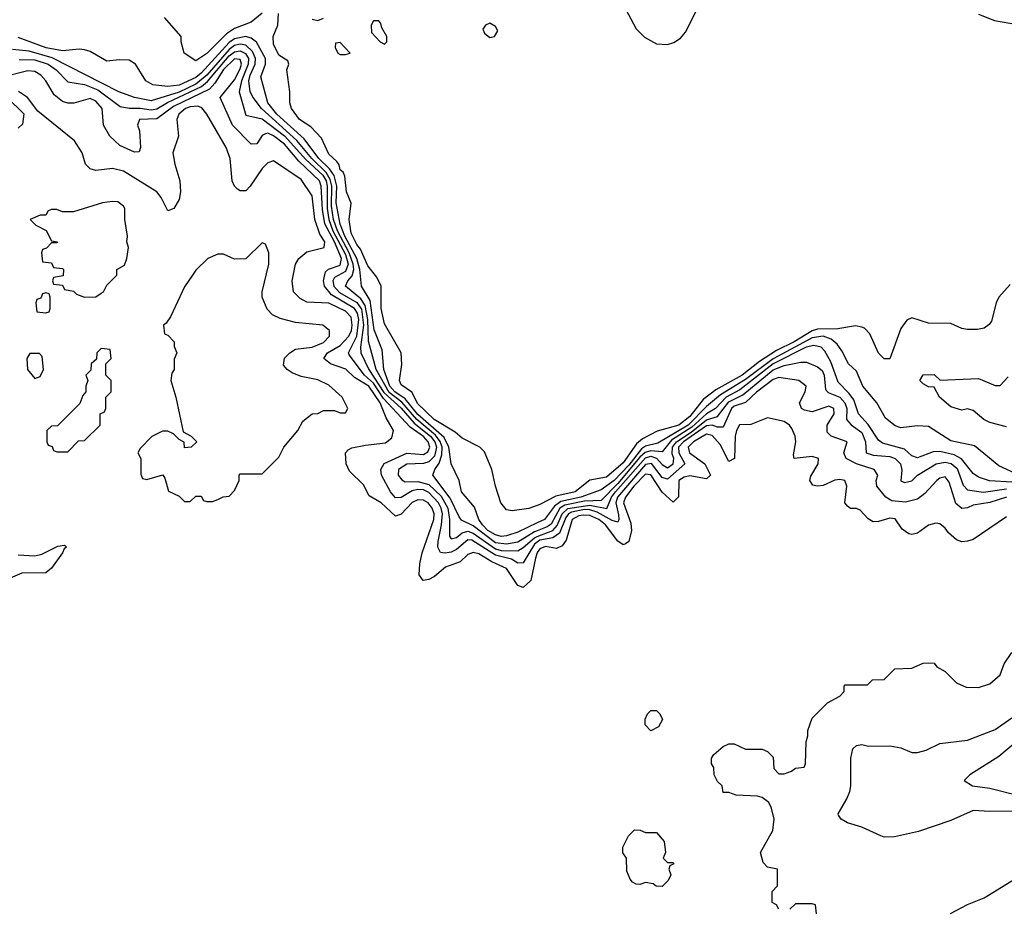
# Model space of a CAD drawing. Header units: inches. Extents: x 2380053 to 2584298, y 380219 to 546618.
# Tile 259 of 656: x 2458136 to 2461683, y 505549 to 508750. Entities that reach past the tile are written whole.
import ezdxf

# ---------------------------------------------------------------- set-up
doc = ezdxf.new("R2010")
doc.units = ezdxf.units.IN
doc.header["$MEASUREMENT"] = 0
doc.layers.add('C4550', color=7, linetype='Continuous')
doc.layers.add('C4560', color=7, linetype='Continuous')

msp = doc.modelspace()

# ---------------------------------------------------------------- linework, layer by layer
at = {"layer": 'C4550', "color": 2}
for points, elevation in [([(2459010, 508773.2), (2458970, 508741.6), (2458910, 508718.3), (2458880.5, 508699.5), (2458810, 508628), (2458770, 508602), (2458729, 508630), (2458718, 508670), (2458718, 508690), (2458658, 508758)], 34), ([(2460000, 507000.1), (2459970, 506989.6), (2459910, 506981.2), (2459890, 506984), (2459869.3, 507010), (2459849.4, 507070), (2459837.2, 507130), (2459810, 507194), (2459794, 507210), (2459730, 507242.7), (2459704.7, 507264.7), (2459628.5, 507310), (2459570, 507366.9), (2459548, 507408), (2459510, 507435.3), (2459504.5, 507450), (2459512.3, 507507.7), (2459509.6, 507549.6), (2459450, 507654), (2459438, 507710), (2459438.4, 507790), (2459422.6, 507822.6), (2459390, 507862.9), (2459363.6, 507923.6), (2459350, 507940.5), (2459330, 507981.2), (2459323, 508030), (2459329.4, 508089.4), (2459312.7, 508130), (2459306.9, 508186.9), (2459300.7, 508200.7), (2459290, 508209.5), (2459287, 508227), (2459278.7, 508238.7), (2459250, 508265.2), (2459223.7, 508323.7), (2459184.5, 508364.5), (2459143.7, 508390), (2459115.3, 508430), (2459108.7, 508450), (2459109, 508490), (2459098, 508570), (2459106, 508590), (2459102, 508602), (2459070, 508622), (2459050, 508662), (2459049.6, 508690), (2459066, 508730), (2459068, 508772)], 34), ([(2459190, 508751.3), (2459210, 508746.8), (2459230, 508756)], 34), ([(2460000, 506937.5), (2459930, 506904.5), (2459890, 506891), (2459870, 506889), (2459850, 506894), (2459822.4, 506910), (2459802.8, 506930), (2459789.8, 506950), (2459773.7, 506993.7), (2459727, 507050), (2459719.3, 507090), (2459689.8, 507149.8), (2459681.7, 507210), (2459665, 507245), (2459570, 507328.2), (2459524.8, 507384.8), (2459487.3, 507410), (2459469.4, 507430), (2459448.2, 507490), (2459441.1, 507561.1), (2459413.4, 507633.4), (2459398.2, 507738.2), (2459366.9, 507790), (2459361.7, 507850), (2459349.9, 507890), (2459307.4, 507970), (2459290, 508014), (2459276.3, 508090), (2459278, 508150), (2459268.5, 508188.5), (2459252.4, 508212.4), (2459213.8, 508250), (2459160.8, 508320.8), (2459062.2, 508410), (2459029.8, 508450), (2459004.2, 508544.2), (2459021.4, 508590), (2459021.2, 508610), (2458989.2, 508669.2), (2458970, 508683.9), (2458950, 508689), (2458910, 508681.6), (2458890, 508667.9), (2458790, 508557.7), (2458770, 508541.6), (2458710, 508514.4), (2458669.8, 508509.8), (2458615.1, 508515.1), (2458590, 508529.3), (2458553.2, 508590), (2458530, 508603.7), (2458494.4, 508605.6), (2458450, 508601.2), (2458390, 508635.1), (2458370, 508640.9), (2458350, 508643.7), (2458290, 508638.3), (2458231.2, 508648.8), (2458130, 508686)], 38), ([(2460000, 506909.5), (2459990, 506905.6), (2459930, 506868.4), (2459890, 506860.5), (2459850, 506866), (2459770, 506926.5), (2459727.3, 506947.3), (2459718.9, 506958.9), (2459686.7, 507026.7), (2459624.2, 507110), (2459631.3, 507130), (2459647.5, 507152.5), (2459657, 507183), (2459657.6, 507210), (2459650.3, 507230.3), (2459633.6, 507253.6), (2459566.1, 507310), (2459512.3, 507372.3), (2459466.8, 507406.8), (2459419.6, 507490), (2459392, 507592), (2459390.4, 507670), (2459380.6, 507720.6), (2459365.1, 507745.1), (2459309.8, 507790), (2459318.3, 507810), (2459333.1, 507826.9), (2459339.1, 507850), (2459337.7, 507870), (2459323.3, 507910), (2459280.5, 507990), (2459266.5, 508030), (2459258.8, 508078.8), (2459259.9, 508150), (2459254.9, 508174.9), (2459239.9, 508199.9), (2459188, 508250), (2459134.7, 508314.7), (2459007.3, 508430), (2458976.4, 508470), (2458966.6, 508490), (2458961.7, 508530), (2458965.6, 508550), (2458983.7, 508590), (2458985.9, 508610), (2458975, 508635), (2458950, 508657.7), (2458930, 508661.6), (2458910, 508656.7), (2458890, 508643), (2458809.5, 508550), (2458770, 508517.5), (2458710, 508489.4), (2458610, 508457.4), (2458549, 508470), (2458493.2, 508490), (2458252.6, 508612.6), (2458170, 508636.1), (2458110, 508643.1)], 42), ([(2458133.8, 508606.2), (2458190, 508605.4), (2458238.9, 508590), (2458266.9, 508570), (2458310, 508526), (2458370, 508516.5), (2458417.4, 508497.4), (2458497.6, 508437.6), (2458530, 508430.8), (2458570, 508431.4), (2458610, 508425.4), (2458630, 508429.1), (2458667.9, 508452.1), (2458790.5, 508509.5), (2458812.3, 508527.7), (2458890, 508619.9), (2458910, 508634.3), (2458930, 508638.1), (2458948.8, 508628.8), (2458960.2, 508610), (2458958.8, 508590), (2458935.3, 508530), (2458927, 508490), (2458950, 508406), (2459010, 508392.4), (2459090, 508331.2), (2459166.2, 508246.2), (2459228.5, 508190), (2459239.5, 508170), (2459243.2, 508150), (2459243.1, 508070), (2459249.5, 508030), (2459264, 507990), (2459310, 507903.8), (2459319.2, 507870), (2459310, 507843.2), (2459270, 507821.1), (2459264.2, 507810), (2459267.5, 507790), (2459287.9, 507767.9), (2459350.9, 507730.9), (2459367, 507707), (2459375, 507650), (2459363.7, 507570), (2459365.3, 507550), (2459393.9, 507490), (2459447.7, 507407.7), (2459510, 507350.5), (2459556.8, 507296.8), (2459615.3, 507250), (2459630.9, 507230), (2459637.4, 507210), (2459630, 507178.3), (2459610, 507157.7), (2459590, 507151.8), (2459530, 507148.9), (2459500.5, 507130), (2459499.7, 507110), (2459512.3, 507092.3), (2459525, 507085), (2459570, 507086.9), (2459610, 507076), (2459654, 507034), (2459678.7, 506990), (2459684.5, 506950), (2459683.9, 506890), (2459690, 506879.6), (2459710, 506884.8), (2459730, 506902.2), (2459750, 506907.2), (2459770, 506901.1), (2459850, 506843.9), (2459870, 506838), (2459930, 506837.3), (2459950, 506848.7), (2459990, 506884.3), (2460000, 506888.1)], 46), ([(2460000, 506867.9), (2459990, 506861), (2459950, 506793.3), (2459930, 506792.6), (2459907.1, 506807.1), (2459850, 506821.1), (2459764.3, 506875.7), (2459750, 506877.1), (2459710, 506842.2), (2459690, 506832.7), (2459668.6, 506828.6), (2459651.2, 506831.2), (2459642.3, 506850), (2459642.8, 506870), (2459655.4, 506930), (2459658.4, 506970), (2459654.7, 506990), (2459644.5, 507010), (2459610, 507047.3), (2459590, 507056.5), (2459570, 507058.1), (2459550, 507052.9), (2459510, 507028.5), (2459490, 507028.3), (2459471.3, 507050), (2459439.7, 507110), (2459436.9, 507130), (2459448.7, 507151.3), (2459530, 507189.2), (2459590, 507184.3), (2459606.3, 507193.7), (2459613.7, 507210), (2459607.9, 507230), (2459590, 507248.8), (2459542.1, 507282.1), (2459445.9, 507385.9), (2459410, 507441.3), (2459378.5, 507470), (2459322.6, 507542.6), (2459320.4, 507550), (2459350, 507610.4), (2459357.6, 507670), (2459353, 507693), (2459342.6, 507710), (2459259.5, 507759.5), (2459234.4, 507790), (2459230.7, 507810), (2459238, 507842), (2459248, 507852), (2459290, 507865.6), (2459295, 507890), (2459270, 507949.8), (2459235, 508015), (2459226.2, 508066.2), (2459222.2, 508150), (2459216.5, 508170), (2459140.9, 508240.9), (2459090, 508301.2), (2459050, 508332.2), (2459030, 508341), (2459021, 508339), (2459010, 508332.3), (2458990, 508302.9), (2458970, 508302), (2458902.4, 508370), (2458858.4, 508470), (2458910, 508533.1), (2458930, 508573), (2458934.4, 508590), (2458930, 508607), (2458910, 508608.7), (2458870, 508570.6), (2458838.9, 508521.1), (2458819.7, 508500.3), (2458690, 508437.9), (2458630, 508393.1), (2458567.3, 508390), (2458560.4, 508370), (2458567.4, 508350), (2458570.7, 508289.3), (2458566, 508274), (2458550, 508272.3), (2458496.6, 508296.6), (2458460.9, 508330), (2458438, 508370), (2458433.3, 508430), (2458410, 508456.9), (2458390, 508466), (2458330.6, 508449.4), (2458310, 508449.5), (2458290, 508455.6), (2458259.8, 508479.8), (2458230, 508529.2), (2458212.3, 508550), (2458190, 508562.9), (2458165.4, 508565.4), (2458070, 508542)], 50), ([(2460000, 506830.4), (2459999.7, 506830), (2459993.6, 506810), (2459977, 506730), (2459950, 506705.1), (2459930, 506712), (2459890, 506773.5), (2459837.2, 506797.2), (2459790, 506825.7), (2459770, 506831.1), (2459750, 506823.6), (2459722.3, 506797.7), (2459670, 506778), (2459630, 506744.2), (2459610, 506733.3), (2459589.6, 506729.6), (2459574.5, 506750), (2459576.9, 506790), (2459586, 506830), (2459627.3, 506950), (2459628.5, 506970), (2459622, 506990), (2459607.3, 507010), (2459590, 507019.2), (2459570, 507021), (2459550, 507010.9), (2459510, 506969.5), (2459490, 506962), (2459438.4, 507010), (2459394.5, 507034.5), (2459374.2, 507074.1), (2459323.9, 507123.9), (2459312.3, 507150), (2459309.2, 507190), (2459319.3, 507200.7), (2459332.3, 507207.7), (2459382, 507218), (2459454, 507226), (2459475.9, 507244.1), (2459482.7, 507270), (2459455.9, 507315.9), (2459434.1, 507370), (2459393.3, 507430), (2459341.6, 507461.6), (2459311.2, 507491.2), (2459256, 507510), (2459231.8, 507530), (2459244.2, 507550), (2459290, 507576.1), (2459321.4, 507610), (2459331.2, 507630), (2459334, 507650), (2459330, 507678.4), (2459310, 507699.8), (2459250, 507728.4), (2459170, 507732.3), (2459145.8, 507745.8), (2459122.7, 507770), (2459117, 507810), (2459129.6, 507870), (2459140.9, 507890), (2459170, 507913.4), (2459233.2, 507930), (2459234.7, 507950), (2459217.6, 507977.6), (2459199.1, 508030), (2459190, 508116), (2459150, 508174.5), (2459050, 508242), (2459030, 508234), (2459010, 508214), (2458966, 508150), (2458950, 508134), (2458930, 508133.2), (2458920.1, 508140.1), (2458909.2, 508150), (2458900.9, 508170), (2458894.5, 508250), (2458879.6, 508290), (2458810, 508409.3), (2458792.3, 508432.3), (2458778, 508438), (2458750, 508436.4), (2458733.4, 508430), (2458708.7, 508410), (2458702.4, 508390), (2458708, 508330), (2458688.2, 508270), (2458694.9, 508230), (2458712.7, 508170), (2458714.9, 508130), (2458710, 508102), (2458690.8, 508070), (2458670, 508062), (2458646, 508110), (2458629.6, 508129.6), (2458510, 508204.5), (2458470, 508214.5), (2458410, 508206.6), (2458390, 508213.2), (2458373.2, 508230), (2458360.9, 508270), (2458333.1, 508313.1), (2458200.9, 508420.9), (2458164, 508470), (2458131.4, 508491.4)], 54), ([(2458091.3, 508470), (2458151, 508411), (2458146.4, 508373.6), (2458130, 508359)], 54), ([(2458130, 506822.4), (2458190, 506818.9), (2458215.5, 506824.5), (2458273.4, 506853.4), (2458297.3, 506857.3), (2458304.7, 506850), (2458295.9, 506844.1), (2458290.5, 506830), (2458250, 506774.5), (2458230, 506757.6), (2458143.8, 506756.2), (2458101.4, 506738.6)], 54)]:
    msp.add_lwpolyline(points, dxfattribs=dict(at, elevation=elevation))
for points, elevation in [([(2459430, 508746), (2459410, 508746), (2459402, 508730), (2459403.6, 508703.6), (2459434, 508670), (2459450, 508662), (2459458, 508670), (2459458, 508690), (2459440.4, 508720.4), (2459436.4, 508736.4)], 34), ([(2459830, 508738), (2459814, 508730), (2459804.7, 508715.3), (2459810, 508702), (2459830, 508686), (2459846, 508690), (2459858, 508710), (2459850, 508726)], 34), ([(2459290, 508668), (2459274, 508666), (2459272, 508650), (2459282, 508630), (2459290, 508624.7), (2459310, 508624.7), (2459326, 508630)], 34), ([(2458470, 508095.3), (2458434, 508090), (2458330, 508058), (2458290, 508058), (2458270, 508066), (2458250, 508066), (2458238, 508062), (2458230, 508046), (2458210, 508046), (2458174, 508030), (2458194, 508010), (2458231.1, 507991.1), (2458250, 507954), (2458272, 507950), (2458270, 507946), (2458250, 507946), (2458232.7, 507927.3), (2458218, 507922), (2458214, 507910), (2458218, 507878), (2458250, 507874), (2458258, 507858), (2458290, 507854), (2458294, 507850), (2458292.7, 507827.3), (2458258, 507822), (2458254, 507810), (2458258, 507798), (2458290, 507794), (2458298, 507778), (2458330, 507772), (2458341, 507761), (2458370, 507751), (2458410, 507751.3), (2458430, 507764.7), (2458438, 507770), (2458450, 507794), (2458486, 507830), (2458486, 507850), (2458513.6, 507866.4), (2458522, 507890), (2458528, 507930), (2458522, 507950), (2458524, 507970), (2458515.3, 508030), (2458515.3, 508070), (2458510, 508078), (2458490, 508094)], 58), ([(2459010, 507946), (2458950, 507888.7), (2458910, 507888), (2458870, 507906), (2458850, 507906), (2458814, 507890), (2458770, 507848), (2458758, 507830), (2458730, 507788), (2458679.8, 507680.2), (2458663.6, 507656.4), (2458654, 507650), (2458658, 507618), (2458670, 507614), (2458692, 507590), (2458692.7, 507572.7), (2458702, 507550), (2458692.7, 507527.3), (2458692, 507490), (2458683.6, 507476.4), (2458681, 507450), (2458698.8, 507390), (2458725.4, 507265.4), (2458754, 507250), (2458774, 507230), (2458754, 507210), (2458730, 507208), (2458728, 507228), (2458710, 507238), (2458690, 507258), (2458670, 507268), (2458650, 507268), (2458611.6, 507248.4), (2458570, 507206), (2458562, 507190), (2458572, 507170), (2458572.7, 507112.7), (2458578, 507098), (2458594, 507094), (2458651.1, 507111.1), (2458658.8, 507098.8), (2458671.6, 507051.6), (2458710, 507034), (2458730, 507014), (2458750, 507014), (2458770, 507034), (2458790, 507034), (2458798, 507018), (2458810, 507014), (2458830, 507014), (2458850, 507022), (2458868.4, 507031.6), (2458890, 507034), (2458910, 507054), (2458926, 507090), (2458926, 507110), (2458930, 507114), (2459010, 507114), (2459070, 507174), (2459088, 507210), (2459138, 507270), (2459156.4, 507303.6), (2459189.1, 507330.9), (2459210, 507332), (2459230, 507342), (2459270, 507342), (2459290, 507334), (2459310, 507334), (2459318, 507350), (2459298, 507390), (2459250, 507434), (2459210, 507452.7), (2459150, 507465.2), (2459117.5, 507477.5), (2459099, 507490), (2459086, 507506), (2459089.3, 507530.7), (2459109.4, 507550.6), (2459130, 507562.8), (2459190, 507570.4), (2459230, 507587.7), (2459251.8, 507610), (2459252.3, 507630), (2459228, 507650), (2459130, 507659.5), (2459073.8, 507673.8), (2459047.2, 507687.2), (2459027.2, 507707.2), (2459009.2, 507750), (2459009, 507770), (2459033.2, 507870), (2459034, 507910), (2459022, 507942)], 58), ([(2458230, 507766), (2458218, 507762), (2458212.7, 507747.3), (2458198, 507742), (2458194, 507730), (2458198, 507698), (2458230, 507694), (2458242, 507698), (2458246, 507710), (2458246, 507750), (2458242, 507762)], 58), ([(2458430, 507566), (2458414, 507550), (2458412.7, 507527.3), (2458394, 507510), (2458392.7, 507487.3), (2458374, 507470), (2458382, 507450), (2458374, 507430), (2458374, 507410), (2458363.6, 507396.4), (2458352.7, 507367.3), (2458272.7, 507287.3), (2458250, 507286), (2458234, 507270), (2458234, 507230), (2458238, 507218), (2458252.7, 507212.7), (2458258, 507198), (2458270, 507194), (2458310, 507194), (2458347.3, 507232.7), (2458370, 507234), (2458426, 507290), (2458426, 507330), (2458442, 507338), (2458446, 507350), (2458446, 507390), (2458466, 507410), (2458466, 507450), (2458446, 507470), (2458446, 507510), (2458466, 507530), (2458462, 507562)], 58), ([(2458207.3, 507547.3), (2458172.7, 507547.3), (2458162, 507530), (2458164.7, 507490), (2458190, 507458), (2458210, 507464.7), (2458221.2, 507490), (2458216.4, 507536.4)], 58)]:
    msp.add_lwpolyline(points, close=True, dxfattribs=dict(at, elevation=elevation))
at = {"layer": 'C4560', "color": 2}
for points, elevation in [([(2460310, 508804.9), (2460356.7, 508716.7), (2460386.5, 508686.5), (2460430, 508662.7), (2460470, 508660.9), (2460492.3, 508667.7), (2460516.6, 508683.4), (2460534.5, 508705.5), (2460577, 508790)], 34), ([(2461590, 508770.3), (2461647, 508747), (2461730, 508732.9)], 34), ([(2461703.9, 507796.1), (2461663.1, 507750), (2461653.1, 507730), (2461636.4, 507663.6), (2461628.3, 507651.7), (2461610, 507639.3), (2461586, 507634), (2461550, 507633.6), (2461530, 507637.6), (2461490, 507656.3), (2461410, 507656.9), (2461350, 507676.3), (2461331.7, 507668.3), (2461310, 507637.2), (2461270, 507528.7), (2461250, 507529), (2461230, 507548.7), (2461198, 507618), (2461178.9, 507638.9), (2461170, 507642.7), (2461146.8, 507646.8), (2461083.4, 507636.6), (2461010, 507635.2), (2460990, 507629.2), (2460925.2, 507590), (2460861.6, 507558.4), (2460801.2, 507518.8), (2460738.6, 507470), (2460643, 507417), (2460597.7, 507382.3), (2460550, 507320.7), (2460510.2, 507290), (2460432.1, 507267.9), (2460380, 507240), (2460357.3, 507222.7), (2460310, 507153.5), (2460250, 507102), (2460190, 507091.3), (2460136.4, 507050), (2460066.7, 507033.3), (2460010, 507003.6), (2460000, 507000.1)], 34), ([(2461736, 507110), (2461662.8, 507142.8), (2461575.4, 507215.4), (2461490, 507233.6), (2461410, 507284.5), (2461370, 507286.6), (2461310, 507279.5), (2461290, 507286.6), (2461254.9, 507314.9), (2461223.7, 507370), (2461172.7, 507430), (2461150, 507484), (2461121.2, 507510), (2461097.7, 507557.7), (2461081, 507581), (2461059.4, 507599.4), (2461030, 507610.5), (2460990, 507603.8), (2460850, 507529), (2460750, 507454.2), (2460660.9, 507399.1), (2460610, 507356.2), (2460543.9, 507290), (2460435.1, 507224.9), (2460390, 507213.9), (2460375.6, 507204.4), (2460330, 507145.2), (2460277.6, 507090), (2460230, 507056.2), (2460157.6, 507030), (2460085.6, 507014.4), (2460062.1, 506997.9), (2460026.4, 506950), (2460000, 506937.5)], 38), ([(2461710, 507084.7), (2461628.8, 507088.8), (2461590, 507102.4), (2461570, 507115.6), (2461527.9, 507167.9), (2461502.4, 507182.4), (2461450, 507194.5), (2461426.3, 507193.7), (2461370, 507172.3), (2461350, 507179.5), (2461322.7, 507202.7), (2461244.4, 507224.4), (2461230, 507235.6), (2461192.3, 507292.3), (2461156.9, 507330), (2461140.4, 507380.4), (2461124.1, 507404.1), (2461084.5, 507444.5), (2461058, 507518), (2461036.3, 507556.3), (2461022.7, 507570), (2460996, 507576), (2460968.9, 507570), (2460849.5, 507510.5), (2460730, 507417.2), (2460680.5, 507390), (2460642.6, 507350), (2460610, 507329.9), (2460557.1, 507282.9), (2460484, 507236), (2460450, 507192.9), (2460410, 507197.4), (2460388.8, 507191.2), (2460370, 507174.6), (2460290, 507079.1), (2460230, 507018.2), (2460170, 507015.9), (2460099.2, 507000.8), (2460082.2, 506990), (2460050, 506932.7), (2460036.3, 506923.7), (2460000, 506909.5)], 42), ([(2460000, 506888.1), (2460056.5, 506910), (2460072.2, 506927.8), (2460089.5, 506970.5), (2460110.8, 506989.2), (2460190, 507000.9), (2460250.8, 506989.2), (2460267.3, 507030), (2460281.8, 507050), (2460390, 507171.9), (2460410, 507177.4), (2460430.4, 507170.4), (2460450, 507147.4), (2460470, 507135.6), (2460490.2, 507150), (2460492.3, 507170), (2460486.5, 507186.5), (2460487.3, 507210), (2460501.3, 507230), (2460555.1, 507264.9), (2460610, 507308.3), (2460650, 507321.2), (2460690, 507374), (2460741.1, 507398.9), (2460850, 507489.1), (2460890, 507504), (2460950, 507517), (2460970, 507516), (2461010, 507499.7), (2461026.2, 507486.2), (2461034.2, 507470), (2461038, 507418), (2461047.7, 507407.7), (2461090, 507390.8), (2461108.7, 507370), (2461115, 507350), (2461114, 507310), (2461130.7, 507290.7), (2461170, 507263), (2461182.4, 507230), (2461185.6, 507190), (2461210, 507181.5), (2461270, 507176.5), (2461290, 507169.7), (2461308.3, 507150), (2461313.1, 507126.9), (2461309.6, 507089.6), (2461323.6, 507083.6), (2461350, 507089.6), (2461370.4, 507110), (2461437.1, 507150), (2461470, 507156.8), (2461491.6, 507151.6), (2461513.3, 507133.3), (2461533.9, 507073.9), (2461550, 507056.3), (2461608, 507048), (2461690, 507060.5)], 46), ([(2461690, 507030.7), (2461630, 507010.9), (2461570, 507001.3), (2461550, 506991.5), (2461530, 506989.4), (2461507.7, 507007.7), (2461484.4, 507084.4), (2461470, 507103.7), (2461450, 507098.4), (2461439.1, 507090), (2461396.1, 507043.9), (2461370, 507022.9), (2461327.3, 507012.7), (2461277.2, 507017.2), (2461255.6, 507030), (2461222.9, 507070), (2461220.7, 507090), (2461226.6, 507110), (2461214, 507130), (2461150.8, 507150.8), (2461112.7, 507170), (2461105.1, 507190), (2461117.2, 507230), (2461059, 507250), (2461044.2, 507264.2), (2461044.7, 507290), (2461069.6, 507330), (2461069.2, 507350), (2461050, 507357.4), (2460990, 507337.4), (2460963.1, 507343.1), (2460952.3, 507350), (2460945.1, 507370), (2460965.1, 507410), (2460969.4, 507430), (2460942, 507450), (2460870, 507461.7), (2460850, 507454.2), (2460790, 507408.7), (2460750, 507370.8), (2460710, 507358.2), (2460700.2, 507350), (2460670, 507282.9), (2460650, 507282), (2460630, 507289), (2460610, 507286.6), (2460526.8, 507230), (2460509.6, 507210), (2460510.1, 507190.1), (2460532, 507150), (2460470, 507094.5), (2460450, 507101.5), (2460412, 507152), (2460390, 507148.3), (2460289, 507030), (2460283.8, 507010), (2460292.9, 506967.1), (2460294.4, 506950), (2460290, 506940.7), (2460270, 506946), (2460216.5, 506976.5), (2460190, 506984.6), (2460170, 506985.6), (2460124, 506976), (2460112.8, 506970), (2460103.6, 506956.4), (2460079.9, 506900.1), (2460056.3, 506883.7), (2460010, 506874.8), (2460000, 506867.9)], 50), ([(2461690, 507284), (2461630, 507299), (2461608.7, 507310), (2461570, 507342), (2461550, 507348.7), (2461530, 507344), (2461490, 507355.3), (2461448.7, 507390), (2461430, 507426), (2461410, 507428), (2461390, 507438), (2461378, 507450), (2461390, 507471.3), (2461430, 507472), (2461451.6, 507451.6), (2461590, 507458), (2461650, 507432), (2461667.3, 507432.7), (2461696.4, 507463.6)], 34), ([(2461690, 506959.3), (2461570, 506878), (2461550, 506872), (2461530, 506869.4), (2461510, 506876), (2461481.6, 506901.6), (2461470, 506919), (2461450, 506934), (2461436.5, 506936.5), (2461410, 506929.2), (2461370, 506900.9), (2461350, 506896), (2461338.6, 506898.6), (2461314.5, 506914.5), (2461290, 506952.3), (2461270, 506955.1), (2461230, 506942.7), (2461210, 506941.2), (2461192.5, 506952.5), (2461163.2, 506983.2), (2461150, 506989.2), (2461129.2, 506989.2), (2461118, 506998), (2461108, 507010), (2461116, 507070), (2461108, 507090), (2461090, 507094), (2461071.9, 507091.9), (2461030, 507072.3), (2461010, 507069.4), (2460992.9, 507072.9), (2460982.7, 507090), (2460985.6, 507105.6), (2461012, 507150), (2461013.2, 507170), (2460990, 507177), (2460926, 507170), (2460923.1, 507183.1), (2460932.3, 507230), (2460929.4, 507249.4), (2460917.5, 507277.5), (2460909, 507290), (2460890, 507302.7), (2460830, 507316), (2460770, 507292), (2460728.8, 507291.2), (2460717.6, 507270), (2460713.4, 507250), (2460710.4, 507169.6), (2460690, 507159), (2460659.6, 507219.6), (2460630, 507252.9), (2460610, 507257.7), (2460563.2, 507230), (2460543.6, 507210), (2460549, 507190), (2460603.7, 507150), (2460624, 507110), (2460610, 507096), (2460550, 507106.9), (2460530, 507102.6), (2460510.4, 507090), (2460508.5, 507031.5), (2460490, 507012.3), (2460450, 507048), (2460410, 507111.1), (2460390, 507112.9), (2460348.7, 507070), (2460318.6, 507030), (2460311.5, 507010), (2460337.1, 506937.1), (2460340.2, 506910), (2460330.3, 506870), (2460318, 506862), (2460310, 506858.7), (2460290, 506871.3), (2460246.4, 506930), (2460222, 506950), (2460190, 506964.5), (2460165.9, 506965.9), (2460150, 506962.9), (2460126.3, 506950), (2460104.8, 506875.2), (2460090, 506855.1), (2460070, 506845.6), (2460030, 506853), (2460010, 506844), (2460000, 506830.4)], 54), ([(2460870, 505546), (2460862, 505562), (2460846, 505570), (2460846, 505610), (2460866, 505630), (2460866, 505690), (2460830, 505698), (2460814.6, 505714.6), (2460804, 505750), (2460848.7, 505830), (2460854, 505870), (2460844, 505910), (2460834, 505930), (2460810, 505948.7), (2460793.6, 505953.6), (2460716.4, 505956.4), (2460690, 505966), (2460670, 505966), (2460666, 505990), (2460650, 506006), (2460638, 506030), (2460636.4, 506056.4), (2460628, 506070), (2460628, 506090), (2460636.4, 506103.6), (2460670, 506132), (2460690, 506142), (2460710, 506142), (2460750, 506122), (2460810, 506122), (2460830, 506114), (2460850, 506094), (2460852.7, 506052.7), (2460870, 506034), (2460890, 506034), (2460916.4, 506043.6), (2460930, 506054), (2460962, 506058), (2460966, 506070), (2460968.4, 506148.4), (2460975.3, 506170), (2460975.3, 506190), (2460990, 506234), (2461046, 506290), (2461090, 506314), (2461106, 506330), (2461106, 506350), (2461110, 506354), (2461190, 506354), (2461208, 506372), (2461250, 506374), (2461288.4, 506411.6), (2461350, 506414), (2461390, 506432), (2461410, 506434), (2461430, 506432), (2461439.6, 506419.6), (2461470, 506402), (2461510, 506362), (2461545.4, 506345.4), (2461590, 506344.7), (2461630, 506358), (2461668, 506390), (2461682, 506430), (2461709.4, 506470.6)], 54), ([(2461790, 505900.9), (2461630, 505897.6), (2461570, 505902), (2461490, 505865.1), (2461373.8, 505826.2), (2461286.6, 505806.6), (2461250, 505806), (2461238, 505810), (2461170, 505841.2), (2461117.5, 505857.5), (2461095.3, 505870), (2461085.2, 505885.2), (2461084, 505890), (2461116, 505944), (2461126, 505970), (2461129.6, 505990), (2461129.6, 506090.4), (2461136.5, 506123.5), (2461150, 506136), (2461170, 506138.8), (2461193.7, 506133.7), (2461270, 506134), (2461310, 506126.8), (2461350, 506111), (2461370, 506110.8), (2461400.9, 506119.1), (2461450, 506142.8), (2461550, 506154.8), (2461650, 506193.4), (2461710, 506234.9)], 50), ([(2461730, 506152.7), (2461663.3, 506096.7), (2461559, 506030), (2461538, 506010), (2461568, 505990), (2461630, 505982), (2461735.3, 505955.3)], 46), ([(2461489.1, 505530.9), (2461550, 505562.8), (2461610, 505587.3), (2461750, 505674)], 50), ([(2461006, 505530), (2461002, 505562), (2460990, 505566), (2460930, 505566), (2460910, 505546)], 54)]:
    msp.add_lwpolyline(points, dxfattribs=dict(at, elevation=elevation))
at = {"layer": 'C4560', "color": 2, "elevation": 54}
for points in [[(2460410, 506188), (2460388.7, 506210), (2460388.7, 506230), (2460398, 506250), (2460410, 506262), (2460430, 506262), (2460442, 506250), (2460450.9, 506229.1), (2460436.9, 506203.1)], [(2460390, 505822), (2460430, 505822), (2460458, 505790), (2460462, 505750), (2460454, 505730), (2460470, 505714), (2460490, 505714), (2460492, 505710), (2460478, 505702), (2460474, 505690), (2460482, 505670), (2460472, 505650), (2460450, 505628), (2460428.9, 505628.9), (2460418, 505638), (2460390, 505642), (2460370, 505635.3), (2460356.4, 505636.4), (2460343.1, 505643.1), (2460334.6, 505654.6), (2460323.1, 505683.1), (2460322, 505730), (2460309, 505749), (2460308, 505770), (2460329.1, 505810.9), (2460350, 505832), (2460371.1, 505831.1)]]:
    msp.add_lwpolyline(points, close=True, dxfattribs=at)

doc.saveas('drawing.dxf')
